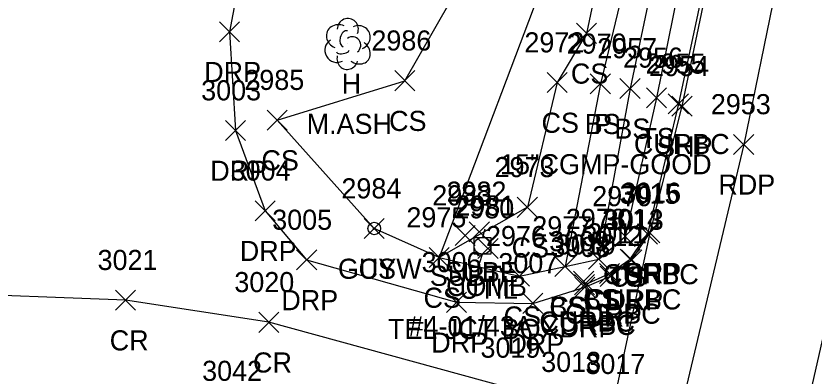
# Model space of a CAD drawing. Extents: x 1462089 to 1464015, y 730534 to 736144.
# Drawn here: x 1463059.8 to 1463139, y 733237.2 to 733273.1 of the extents above; entities that cross this region are included whole.
import ezdxf

# ---------------------------------------------------------------- set-up
doc = ezdxf.new("R2010")
doc.units = 0
for name, color, linetype in [('D_A', 7, 'Continuous'), ('D_C', 7, 'Continuous'), ('D_I', 7, 'Continuous'), ('D_TIC', 7, 'Continuous'), ('L_A', 7, 'Continuous'), ('L_C', 7, 'Continuous'), ('L_I', 7, 'Continuous'), ('L_TIC', 7, 'Continuous'), ('LELB', 7, 'Continuous'), ('LTD', 7, 'Continuous'), ('P_A', 7, 'Continuous'), ('P_I', 7, 'Continuous'), ('P_TIC', 7, 'Continuous'), ('PET', 7, 'Continuous'), ('PRC', 7, 'Continuous'), ('PSP', 7, 'Continuous'), ('R_A', 7, 'Continuous'), ('R_I', 7, 'Continuous'), ('R_TIC', 7, 'Continuous'), ('RC', 7, 'Continuous'), ('RDP', 7, 'Continuous'), ('U_A', 7, 'Continuous'), ('U_C', 7, 'Continuous'), ('U_I', 7, 'Continuous'), ('U_TIC', 7, 'Continuous'), ('UDEFAULT', 7, 'Continuous'), ('UP', 7, 'Continuous'), ('UPGW', 7, 'Continuous')]:
    doc.layers.add(name, color=color, linetype=linetype)

msp = doc.modelspace()

# ---------------------------------------------------------------- linework, layer by layer
at = {"layer": 'D_TIC'}
for points in [[(1463116.822, 733265.323), (1463118.822, 733267.323)], [(1463118.822, 733265.323), (1463116.822, 733267.323)]]:
    msp.add_lwpolyline(points, dxfattribs=at)
at = {"layer": 'L_TIC'}
for points in [[(1463115.455, 733270.339), (1463117.455, 733272.339)], [(1463117.455, 733270.339), (1463115.455, 733272.339)], [(1463097.398, 733265.632), (1463099.398, 733267.632)], [(1463099.398, 733265.632), (1463097.398, 733267.632)], [(1463112.539, 733265.447), (1463114.539, 733267.447)], [(1463114.539, 733265.447), (1463112.539, 733267.447)], [(1463116.822, 733265.323), (1463118.822, 733267.323)], [(1463118.822, 733265.323), (1463116.822, 733267.323)], [(1463119.77, 733264.865), (1463121.77, 733266.865)], [(1463121.77, 733264.865), (1463119.77, 733266.865)], [(1463122.39, 733263.928), (1463124.39, 733265.928)], [(1463124.39, 733263.928), (1463122.39, 733265.928)], [(1463084.721, 733261.713), (1463086.721, 733263.713)], [(1463086.721, 733261.713), (1463084.721, 733263.713)], [(1463109.573, 733253.037), (1463111.573, 733255.037)], [(1463111.573, 733253.037), (1463109.573, 733255.037)], [(1463094.364, 733250.924), (1463096.364, 733252.924)], [(1463096.364, 733250.924), (1463094.364, 733252.924)], [(1463119.282, 733250.145), (1463121.282, 733252.145)], [(1463121.282, 733250.145), (1463119.282, 733252.145)], [(1463119.282, 733250.145), (1463121.282, 733252.145)], [(1463121.282, 733250.145), (1463119.282, 733252.145)], [(1463100.819, 733248.041), (1463102.819, 733250.041)], [(1463102.819, 733248.041), (1463100.819, 733250.041)], [(1463100.819, 733248.041), (1463102.819, 733250.041)], [(1463102.819, 733248.041), (1463100.819, 733250.041)], [(1463116.656, 733247.885), (1463118.656, 733249.885)], [(1463118.656, 733247.885), (1463116.656, 733249.885)], [(1463116.656, 733247.885), (1463118.656, 733249.885)], [(1463118.656, 733247.885), (1463116.656, 733249.885)], [(1463113.317, 733247.141), (1463115.317, 733249.141)], [(1463115.317, 733247.141), (1463113.317, 733249.141)], [(1463113.317, 733247.141), (1463115.317, 733249.141)], [(1463115.317, 733247.141), (1463113.317, 733249.141)], [(1463108.775, 733246.176), (1463110.775, 733248.176)], [(1463110.775, 733246.176), (1463108.775, 733248.176)]]:
    msp.add_lwpolyline(points, dxfattribs=at)
at = {"layer": 'LELB'}
for points in [[(1463148.621, 733419.615), (1463146.103, 733417.678), (1463140.877, 733396.554), (1463131.629, 733353.279), (1463124.566, 733309.948), (1463116.455, 733271.339), (1463113.539, 733266.447), (1463110.573, 733254.037), (1463101.819, 733249.041), (1463109.775, 733247.176), (1463114.317, 733248.141), (1463117.656, 733248.885), (1463120.282, 733251.145)], [(1463140.877, 733396.554), (1463143.524, 733393.233), (1463145.648, 733392.98), (1463145.018, 733389.896), (1463136.787, 733351.981), (1463129.822, 733308.937), (1463120.77, 733265.865), (1463117.656, 733248.885)], [(1463143.524, 733393.233), (1463142.987, 733390.421), (1463135.85, 733352.025), (1463128.143, 733309.241), (1463117.822, 733266.323), (1463114.317, 733248.141)], [(1463148.84, 733391.774), (1463146.799, 733388.377), (1463139.618, 733349.421), (1463132.225, 733308.695), (1463123.39, 733264.928), (1463120.282, 733251.145)], [(1463125.895, 733347.333), (1463120.12, 733311.272), (1463113.351, 733279.646), (1463101.819, 733249.041), (1463095.364, 733251.924), (1463085.721, 733262.713), (1463098.398, 733266.632), (1463107.607, 733282.742), (1463106.256, 733293.837)]]:
    msp.add_lwpolyline(points, dxfattribs=at)
at = {"layer": 'LTD'}
msp.add_line((1463092.696, 733270.34), (1463092.696, 733270.34), dxfattribs=at)
msp.add_line((1463092.696, 733270.34), (1463092.696, 733270.34), dxfattribs=at)
msp.add_arc((1463092.743, 733271.774), 1.047, 335.52715, 180.95627, dxfattribs=at)
for centre, major_axis, ratio, start_param, end_param in [((1463091.905, 733271.006), (1.21, -0.512), 0.895232, 1.570796, 4.712389), ((1463093.738, 733270.923), (-1.141, -0.483), 0.949671, 1.570796, 4.712389), ((1463092.488, 733270.798), (-0.208, -0.792), 0.645439, 3.141593, 6.283185), ((1463091.613, 733269.631), (0.584, -1.042), 0.959034, 3.141593, 6.283185), ((1463093.196, 733270.173), (-0.5, 0.667), 0.989748, 3.141593, 6.283185), ((1463093.697, 733269.507), (-1.09, 0.792), 0.841452, 1.570796, 4.712389), ((1463092.238, 733269.59), (-0.625, -0.083), 0.423636, 0, 3.141593), ((1463092.697, 733268.84), (0.265, 1.061), 0.942809, 1.570796, 4.712389)]:
    msp.add_ellipse(centre, major_axis=major_axis, ratio=ratio, start_param=start_param, end_param=end_param, dxfattribs=at)
at = {"layer": 'P_TIC'}
for points in [[(1463124.927, 733263.089), (1463126.927, 733265.089)], [(1463126.927, 733263.089), (1463124.927, 733265.089)], [(1463131.057, 733259.296), (1463133.057, 733261.296)], [(1463133.057, 733259.296), (1463131.057, 733261.296)], [(1463121.72, 733250.489), (1463123.72, 733252.489)], [(1463123.72, 733250.489), (1463121.72, 733252.489)], [(1463069.656, 733243.798), (1463071.656, 733245.798)], [(1463071.656, 733243.798), (1463069.656, 733245.798)], [(1463083.894, 733241.598), (1463085.894, 733243.598)], [(1463085.894, 733241.598), (1463083.894, 733243.598)]]:
    msp.add_lwpolyline(points, dxfattribs=at)
at = {"layer": 'PET'}
msp.add_lwpolyline([(1463162.643, 733438.248), (1463155.292, 733389.186), (1463147.906, 733342.629), (1463141.509, 733306.47), (1463132.057, 733260.296), (1463123.357, 733223.563), (1463108.711, 733168.538), (1463089.871, 733101.559), (1463076.274, 733055.88), (1463056.848, 732997.038), (1463043.716, 732952.003), (1463030.352, 732910.945), (1463015.802, 732864.486), (1463002.528, 732823.317), (1462986.534, 732773.324), (1462974.36, 732735.003), (1462957.209, 732680.823)], dxfattribs=at)
at = {"layer": 'PRC'}
for points in [[(1463173.047, 733431.971), (1463166.537, 733387.928), (1463158.949, 733340.731), (1463152.255, 733304.548), (1463143.593, 733257.278), (1463135.288, 733220.7), (1463120.899, 733164.909), (1463101.363, 733098.435), (1463088.621, 733051.159), (1463070.001, 732996.411), (1463055.285, 732948.064), (1463043.074, 732909.007), (1463027.36, 732860.417), (1463013.906, 732819.272), (1462999.18, 732769.255), (1462985.716, 732731.928), (1462969.444, 732677.267)], [(1463119.109, 733234.451), (1463114.717, 733234.656), (1463108.694, 733236.073), (1463084.894, 733242.598), (1463070.656, 733244.798), (1463051.533, 733245.517)]]:
    msp.add_lwpolyline(points, dxfattribs=at)
at = {"layer": 'PSP'}
msp.add_lwpolyline([(1463155.465, 733437.103), (1463151.689, 733409.079), (1463149.004, 733391.934), (1463141.96, 733349.085), (1463135.177, 733308.49), (1463125.927, 733264.089), (1463122.72, 733251.489), (1463119.109, 733234.451), (1463113.239, 733211.25), (1463103.077, 733170.516), (1463084.783, 733103.688), (1463070.661, 733057.939), (1463052.859, 733000.448), (1463038.278, 732952.982), (1463025.309, 732912.144), (1463010.737, 732866.349), (1462997.435, 732825.46), (1462981.203, 732774.911), (1462968.734, 732736.5), (1462951.614, 732681.876)], dxfattribs=at)
at = {"layer": 'R_TIC'}
for points in [[(1463079.985, 733270.499), (1463081.985, 733272.499)], [(1463081.985, 733270.499), (1463079.985, 733272.499)], [(1463124.573, 733263.334), (1463126.573, 733265.334)], [(1463126.573, 733263.334), (1463124.573, 733265.334)], [(1463080.59, 733260.673), (1463082.59, 733262.673)], [(1463082.59, 733260.673), (1463080.59, 733262.673)], [(1463083.521, 733252.695), (1463085.521, 733254.695)], [(1463085.521, 733252.695), (1463083.521, 733254.695)], [(1463121.508, 733250.383), (1463123.508, 733252.383)], [(1463123.508, 733250.383), (1463121.508, 733252.383)], [(1463121.508, 733250.383), (1463123.508, 733252.383)], [(1463123.508, 733250.383), (1463121.508, 733252.383)], [(1463121.72, 733250.489), (1463123.72, 733252.489)], [(1463123.72, 733250.489), (1463121.72, 733252.489)], [(1463087.647, 733247.801), (1463089.647, 733249.801)], [(1463089.647, 733247.801), (1463087.647, 733249.801)], [(1463119.775, 733247.875), (1463121.775, 733249.875)], [(1463121.775, 733247.875), (1463119.775, 733249.875)], [(1463119.937, 733247.801), (1463121.937, 733249.801)], [(1463121.937, 733247.801), (1463119.937, 733249.801)], [(1463117.723, 733246.45), (1463119.723, 733248.45)], [(1463119.723, 733246.45), (1463117.723, 733248.45)], [(1463117.817, 733246.171), (1463119.817, 733248.171)], [(1463119.817, 733246.171), (1463117.817, 733248.171)], [(1463115.169, 733245.671), (1463117.169, 733247.671)], [(1463117.169, 733245.671), (1463115.169, 733247.671)], [(1463115.242, 733245.338), (1463117.242, 733247.338)], [(1463117.242, 733245.338), (1463115.242, 733247.338)], [(1463115.277, 733245.095), (1463117.277, 733247.095)], [(1463117.277, 733245.095), (1463115.277, 733247.095)], [(1463102.539, 733243.584), (1463104.539, 733245.584)], [(1463104.539, 733243.584), (1463102.539, 733245.584)], [(1463110.11, 733243.48), (1463112.11, 733245.48)], [(1463112.11, 733243.48), (1463110.11, 733245.48)]]:
    msp.add_lwpolyline(points, dxfattribs=at)
at = {"layer": 'RC'}
for points in [[(1463151.565, 733409.037), (1463148.84, 733391.774), (1463141.756, 733349.053), (1463134.98, 733308.357), (1463125.573, 733264.334), (1463122.508, 733251.383)], [(1463116.169, 733246.671), (1463116.242, 733246.338), (1463118.723, 733247.45), (1463120.775, 733248.875), (1463122.508, 733251.383)]]:
    msp.add_lwpolyline(points, dxfattribs=at)
at = {"layer": 'RDP'}
msp.add_lwpolyline([(1463151.689, 733409.079), (1463151.66, 733415.282), (1463149.905, 733418.91), (1463149.069, 733419.984), (1463146.037, 733421.521), (1463136.169, 733424.67), (1463127.763, 733421.34), (1463122.701, 733396.307), (1463120.829, 733388.389), (1463111.284, 733360.146), (1463100.588, 733329.729), (1463093, 733308.404), (1463082.996, 733282.237), (1463080.985, 733271.499), (1463081.59, 733261.673), (1463084.521, 733253.695), (1463088.647, 733248.801), (1463103.539, 733244.584), (1463111.11, 733244.48), (1463116.277, 733246.095), (1463118.817, 733247.171), (1463120.937, 733248.801), (1463122.72, 733251.489)], dxfattribs=at)
at = {"layer": 'U_TIC'}
for points in [[(1463103.386, 733250.224), (1463105.386, 733252.224)], [(1463105.386, 733250.224), (1463103.386, 733252.224)], [(1463104.804, 733250.596), (1463106.804, 733252.596)], [(1463106.804, 733250.596), (1463104.804, 733252.596)]]:
    msp.add_lwpolyline(points, dxfattribs=at)
at = {"layer": 'UDEFAULT'}
for points in [[(1463105.666, 733248.937), (1463107.666, 733250.937)], [(1463107.666, 733248.937), (1463105.666, 733250.937)]]:
    msp.add_lwpolyline(points, dxfattribs=at)
at = {"layer": 'UP'}
for p, q in [((1463106.364, 733251.875), (1463106.114, 733251.042)), ((1463105.281, 733249.375), (1463105.281, 733251.042)), ((1463105.281, 733251.042), (1463106.948, 733251.042)), ((1463106.948, 733251.042), (1463106.948, 733249.375)), ((1463106.114, 733250.209), (1463106.114, 733250.209)), ((1463106.948, 733249.375), (1463105.281, 733249.375)), ((1463105.864, 733248.542), (1463106.114, 733249.375))]:
    msp.add_line(p, q, dxfattribs=at)
msp.add_circle((1463106.114, 733250.209), 0.833, dxfattribs=at)
at = {"layer": 'UPGW'}
for radius in [0.625, 0.0833]:
    msp.add_circle((1463095.364, 733251.924), radius, dxfattribs=at)

# ---------------------------------------------------------------- texts
at = {"layer": 'D_A'}
msp.add_text('P', height=2, dxfattribs=at).set_placement((1463117.2, 733261.323))
at = {"layer": 'D_C'}
msp.add_text('15"CGMP-GOOD', height=2, dxfattribs=at).set_placement((1463107.861, 733257.323))
at = {"layer": 'D_I'}
msp.add_text('2970', height=2, dxfattribs=at).set_placement((1463114.476, 733269.323))
at = {"layer": 'L_A'}
for s, p in [('CS', (1463114.896, 733266.339)), ('H', (1463092.129, 733265.34)), ('CS', (1463096.839, 733261.632)), ('CS', (1463111.98, 733261.447)), ('BS', (1463116.263, 733261.323)), ('BS', (1463119.211, 733260.865)), ('TS', (1463121.799, 733259.928)), ('CS', (1463084.161, 733257.713)), ('CS', (1463109.014, 733249.037)), ('CS', (1463093.805, 733246.924)), ('TS', (1463118.692, 733246.145)), ('CS', (1463118.723, 733246.145)), ('CS', (1463100.26, 733244.041)), ('CS', (1463100.26, 733244.041)), ('CS', (1463116.097, 733243.885)), ('BS', (1463116.097, 733243.885)), ('CS', (1463112.758, 733243.141)), ('BS', (1463112.758, 733243.141)), ('CS', (1463108.216, 733242.176))]:
    msp.add_text(s, height=2, dxfattribs=at).set_placement(p)
at = {"layer": 'L_C'}
msp.add_text('M.ASH', height=2, dxfattribs=at).set_placement((1463088.649, 733261.34))
at = {"layer": 'L_I'}
for s, p in [('2986', (1463095.084, 733269.632)), ('2972', (1463110.279, 733269.447)), ('2970', (1463114.476, 733269.323)), ('2957', (1463117.51, 733268.865)), ('2956', (1463120.075, 733267.928)), ('2985', (1463082.461, 733265.713)), ('2973', (1463107.313, 733257.037)), ('2984', (1463092.104, 733254.924)), ('2979', (1463117.015, 733254.145)), ('2979', (1463117.015, 733254.145)), ('2975', (1463098.559, 733252.041)), ('2975', (1463098.559, 733252.041)), ('2978', (1463114.396, 733251.885)), ('2978', (1463114.396, 733251.885)), ('2977', (1463111.058, 733251.141)), ('2977', (1463111.058, 733251.141)), ('2976', (1463106.46, 733250.176))]:
    msp.add_text(s, height=2, dxfattribs=at).set_placement(p)
at = {"layer": 'P_A'}
for s, p in [('SHP', (1463123.463, 733259.089)), ('RDP', (1463129.545, 733255.296)), ('SHP', (1463120.256, 733246.489)), ('CR', (1463069.089, 733239.798)), ('CR', (1463083.327, 733237.598))]:
    msp.add_text(s, height=2, dxfattribs=at).set_placement(p)
at = {"layer": 'P_I'}
for s, p in [('2954', (1463122.668, 733267.089)), ('2953', (1463128.797, 733263.296)), ('3016', (1463119.894, 733254.489)), ('3021', (1463067.884, 733247.798)), ('3020', (1463081.469, 733245.598)), ('3019', (1463105.914, 733239.073)), ('3018', (1463111.945, 733237.656)), ('3017', (1463116.337, 733237.451)), ('3017', (1463116.337, 733237.451))]:
    msp.add_text(s, height=2, dxfattribs=at).set_placement(p)
at = {"layer": 'R_A'}
for s, p in [('DRP', (1463078.473, 733266.499)), ('CURBC', (1463121.156, 733259.334)), ('DRP', (1463079.078, 733256.673)), ('DRP', (1463082.009, 733248.695)), ('CURBC', (1463118.091, 733246.383)), ('CURBC', (1463118.091, 733246.383)), ('DRP', (1463120.208, 733246.489)), ('DRP', (1463086.135, 733243.801)), ('CURBC', (1463116.358, 733243.875)), ('DRP', (1463118.426, 733243.801)), ('CURBC', (1463114.305, 733242.45)), ('CURBC', (1463111.752, 733241.671)), ('DRP', (1463116.305, 733242.171)), ('CURBC', (1463111.824, 733241.338)), ('DRP', (1463113.765, 733241.095)), ('DRP', (1463101.027, 733239.584)), ('DRP', (1463108.598, 733239.48))]:
    msp.add_text(s, height=2, dxfattribs=at).set_placement(p)
at = {"layer": 'R_I'}
for s, p in [('2955', (1463122.313, 733267.334)), ('3003', (1463078.173, 733264.673)), ('3004', (1463081.103, 733256.695)), ('3015', (1463119.736, 733254.383)), ('3015', (1463119.736, 733254.383)), ('3016', (1463119.894, 733254.489)), ('3005', (1463085.23, 733251.801)), ('3014', (1463118.004, 733251.875)), ('3013', (1463118.166, 733251.801)), ('3012', (1463116.045, 733250.171)), ('3011', (1463116.518, 733250.45)), ('3009', (1463112.744, 733249.671)), ('3010', (1463113.384, 733249.338)), ('3008', (1463112.86, 733249.095)), ('3006', (1463100.067, 733247.584)), ('3007', (1463107.693, 733247.48)), ('3042', (1463078.27, 733236.77))]:
    msp.add_text(s, height=2, dxfattribs=at).set_placement(p)
at = {"layer": 'U_A'}
for s, p in [('GUYW', (1463091.758, 733246.924)), ('SUBT', (1463100.882, 733246.224)), ('SUBE', (1463102.339, 733246.596)), ('COMB', (1463102.5, 733245.209)), ('UTIL', (1463103.831, 733244.937))]:
    msp.add_text(s, height=2, dxfattribs=at).set_placement(p)
at = {"layer": 'U_C'}
for s, p in [('TEL JCT BOX', (1463096.729, 733240.937)), ('#4-01/43A', (1463098.768, 733241.209))]:
    msp.add_text(s, height=2, dxfattribs=at).set_placement(p)
at = {"layer": 'U_I'}
for s, p in [('2984', (1463092.104, 733254.924)), ('2983', (1463101.126, 733254.224)), ('2982', (1463102.544, 733254.596)), ('2980', (1463103.32, 733252.937)), ('2981', (1463103.422, 733253.209))]:
    msp.add_text(s, height=2, dxfattribs=at).set_placement(p)

doc.saveas('drawing.dxf')
